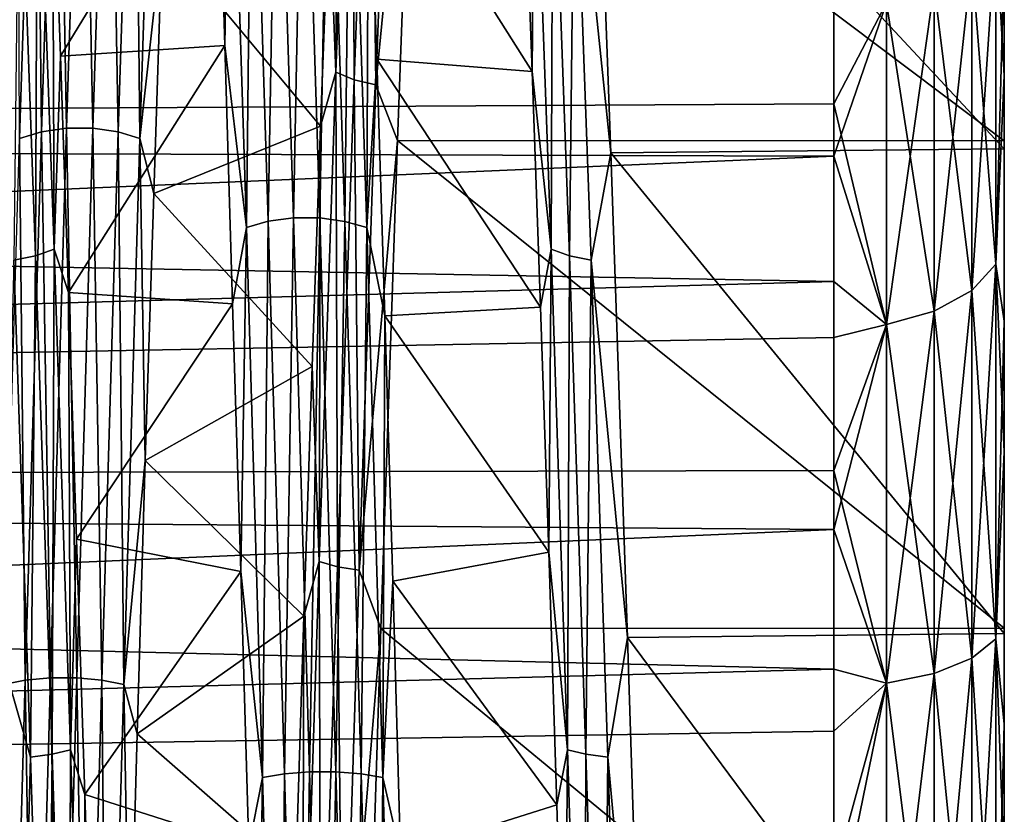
# Model space of a CAD drawing. Header units: metres. Extents: x -95 to 103, y -12 to 12.
# Tile 515 of 520: x 100.14 to 103, y 2.5 to 4.81. Entities that reach past the tile are written whole.
import ezdxf

# ---------------------------------------------------------------- set-up
doc = ezdxf.new("R2010")
doc.units = ezdxf.units.M
doc.layers.add('solid_P74500_01', color=7, linetype='CONTINUOUS')

msp = doc.modelspace()

# ---------------------------------------------------------------- linework, layer by layer
at = {"layer": 'solid_P74500_01'}
for points in [[(103, 2.761618, -7.129446), (103, 5.749772, -7.329129), (103, 6.874834, -6.285978)], [(103, 3.932675, -6.556085), (103, 2.761618, -7.129446), (103, 6.874834, -6.285978)], [(103, 4.987411, -5.79466), (103, 3.932675, -6.556085), (103, 6.874834, -6.285978)], [(103, 6.84571, 6.317889), (103, 3.552824, 6.769276), (103, 4.646253, 6.071822)], [(103, 6.84571, 6.317889), (103, 5.721198, 7.351499), (103, 3.552824, 6.769276)], [(103, 6.84571, 6.317889), (103, 4.646253, 6.071822), (103, 5.605339, 5.199309)], [(100.249756, 5.95591, -8.585842), (100.202698, 4.482612, -9.433604), (100.186554, 5.930209, -8.549007)], [(100.275932, 4.493102, -9.455454), (100.202698, 4.482612, -9.433604), (100.249756, 5.95591, -8.585842)], [(100.32299, 5.969812, -8.605711), (100.275932, 4.493102, -9.455454), (100.249756, 5.95591, -8.585842)], [(100.352493, 4.493123, -9.455375), (100.275932, 4.493102, -9.455454), (100.32299, 5.969812, -8.605711)], [(100.399559, 5.969819, -8.605629), (100.352493, 4.493123, -9.455375), (100.32299, 5.969812, -8.605711)], [(100.42569, 4.482663, -9.433385), (100.352493, 4.493123, -9.455375), (100.399559, 5.969819, -8.605629)], [(100.472755, 5.955925, -8.585618), (100.42569, 4.482663, -9.433385), (100.399559, 5.969819, -8.605629)], [(100.488823, 4.463279, -9.392788), (100.42569, 4.482663, -9.433385), (100.472755, 5.955925, -8.585618)], [(100.535881, 5.9302, -8.548685), (100.488823, 4.463279, -9.392788), (100.472755, 5.955925, -8.585618)], [(100.186554, 5.930209, -8.549007), (100.139496, 4.463236, -9.393106), (100.133942, 5.69475, -8.634665)], [(100.202698, 4.482612, -9.433604), (100.139496, 4.463236, -9.393106), (100.186554, 5.930209, -8.549007)], [(100.535881, 5.9302, -8.548685), (100.553352, 5.051435, -9.024292), (100.488823, 4.463279, -9.392788)], [(101.105721, 5.944358, -7.279258), (101.057602, 4.655171, -8.161934), (101.0625, 5.796693, -7.463127)], [(101.111008, 4.633238, -8.123465), (101.057602, 4.655171, -8.161934), (101.105721, 5.944358, -7.279258)], [(101.159134, 5.916349, -7.244947), (101.111008, 4.633238, -8.123465), (101.105721, 5.944358, -7.279258)], [(101.159134, 5.916349, -7.244947), (101.174263, 4.619054, -8.098678), (101.111008, 4.633238, -8.123465)], [(101.159134, 5.916349, -7.244947), (101.222382, 5.898251, -7.222849), (101.174263, 4.619054, -8.098678)], [(101.174263, 4.619054, -8.098678), (101.222382, 5.898251, -7.222849), (101.284996, 5.747993, -7.330697)], [(101.057602, 4.655171, -8.161934), (101.038544, 5.165126, -7.913168), (101.0625, 5.796693, -7.463127)], [(101.284996, 5.747993, -7.330697), (103, 5.749772, -7.329129), (103, 4.456167, -8.180186)], [(103, 0.219798, -7.642032), (103, 4.456167, -8.180186), (103, 5.749772, -7.329129)], [(103, 1.510144, -7.494737), (103, 0.219798, -7.642032), (103, 5.749772, -7.329129)], [(103, 2.761618, -7.129446), (103, 1.510144, -7.494737), (103, 5.749772, -7.329129)], [(100.887711, 5.727436, 8.761383), (100.814476, 5.714269, 8.741036), (100.861534, 4.222512, 9.557256)], [(100.934769, 4.232206, 9.579481), (100.887711, 5.727436, 8.761383), (100.861534, 4.222512, 9.557256)], [(100.964279, 5.727357, 8.761358), (100.887711, 5.727436, 8.761383), (100.934769, 4.232206, 9.579481)], [(101.011337, 4.232133, 9.579444), (100.964279, 5.727357, 8.761358), (100.934769, 4.232206, 9.579481)], [(101.037476, 5.714056, 8.740966), (100.964279, 5.727357, 8.761358), (101.011337, 4.232133, 9.579444)], [(101.174263, 4.619054, -8.098678), (101.284996, 5.747993, -7.330697), (101.237, 4.457392, -8.179865)], [(101.237, 4.457392, -8.179865), (101.284996, 5.747993, -7.330697), (103, 4.456167, -8.180186)], [(101.809509, 5.710539, 7.35991), (103, 4.433045, 8.192776), (103, 5.721198, 7.351499)], [(103, 5.721198, 7.351499), (103, 1.07777, 7.568929), (103, 2.350504, 7.275324)], [(103, 5.721198, 7.351499), (103, 4.433045, 8.192776), (103, 1.07777, 7.568929)], [(103, 5.721198, 7.351499), (103, 2.350504, 7.275324), (103, 3.552824, 6.769276)], [(100.814476, 5.714269, 8.741036), (100.751274, 5.689833, 8.703382), (100.798332, 4.204502, 9.516113)], [(100.861534, 4.222512, 9.557256), (100.814476, 5.714269, 8.741036), (100.798332, 4.204502, 9.516113)], [(101.084534, 4.222313, 9.557152), (101.037476, 5.714056, 8.740966), (101.011337, 4.232133, 9.579444)], [(101.100601, 5.689539, 8.703252), (101.037476, 5.714056, 8.740966), (101.084534, 4.222313, 9.557152)], [(101.751717, 5.438557, 7.567218), (101.857201, 4.421418, 8.199366), (101.809509, 5.710539, 7.35991)], [(101.809509, 5.710539, 7.35991), (101.857201, 4.421418, 8.199366), (103, 4.433045, 8.192776)], [(100.751274, 5.689833, 8.703382), (100.713966, 5.451748, 8.787917), (100.735764, 4.732752, 9.195434)], [(100.798332, 4.204502, 9.516113), (100.751274, 5.689833, 8.703382), (100.735764, 4.732752, 9.195434)], [(101.147659, 4.204232, 9.515938), (101.100601, 5.689539, 8.703252), (101.084534, 4.222313, 9.557152)], [(101.147659, 4.204232, 9.515938), (101.152756, 5.40963, 8.813982), (101.100601, 5.689539, 8.703252)], [(103, 5.605339, 5.199309), (103, 4.646253, 6.071822), (102.9758, 5.074178, 5.512027)], [(100.137772, 5.455303, 7.590427), (100.18589, 4.122044, 8.39467), (100.191154, 5.481222, 7.62634)], [(100.18589, 4.122044, 8.39467), (100.239273, 4.141654, 8.434406), (100.191154, 5.481222, 7.62634)], [(100.191154, 5.481222, 7.62634), (100.239273, 4.141654, 8.434406), (100.235306, 5.35535, 7.783413)], [(101.635056, 5.481026, 7.626353), (101.604301, 5.311806, 7.813211), (101.628868, 4.657546, 8.220307)], [(101.683182, 4.141459, 8.434387), (101.635056, 5.481026, 7.626353), (101.628868, 4.657546, 8.220307)], [(101.688469, 5.455182, 7.590421), (101.635056, 5.481026, 7.626353), (101.683182, 4.141459, 8.434387)], [(100.137772, 5.455303, 7.590427), (100.122658, 4.109409, 8.36902), (100.18589, 4.122044, 8.39467)], [(100.713966, 5.451748, 8.787917), (100.235306, 5.35535, 7.783413), (100.257904, 4.70196, 8.194974)], [(100.735764, 4.732752, 9.195434), (100.713966, 5.451748, 8.787917), (100.257904, 4.70196, 8.194974)], [(101.736588, 4.121925, 8.394644), (101.688469, 5.455182, 7.590421), (101.683182, 4.141459, 8.434387)], [(101.736588, 4.121925, 8.394644), (101.751717, 5.438557, 7.567218), (101.688469, 5.455182, 7.590421)], [(101.736588, 4.121925, 8.394644), (101.799835, 4.109375, 8.368991), (101.751717, 5.438557, 7.567218)], [(101.751717, 5.438557, 7.567218), (101.799835, 4.109375, 8.368991), (101.857201, 4.421418, 8.199366)], [(101.147659, 4.204232, 9.515938), (101.176971, 4.693406, 9.215635), (101.152756, 5.40963, 8.813982)], [(101.152756, 5.40963, 8.813982), (101.628868, 4.657546, 8.220307), (101.604301, 5.311806, 7.813211)], [(101.152756, 5.40963, 8.813982), (101.176971, 4.693406, 9.215635), (101.628868, 4.657546, 8.220307)], [(102.504364, 5.351635, -4.735047), (81, 5.326975, -4.475948), (81, 4.47598, -5.327133)], [(102.504364, 5.351635, -4.735047), (81, 4.47598, -5.327133), (102.504364, 4.901572, -5.199543)], [(100.239273, 4.141654, 8.434406), (100.257904, 4.70196, 8.194974), (100.235306, 5.35535, 7.783413)], [(102.504364, 5.042274, 5.063215), (81, 4.443614, 5.353961), (81, 5.30519, 4.501647)], [(100.553352, 5.051435, -9.024292), (101.038544, 5.165126, -7.913168), (101.013855, 4.498309, -8.309861)], [(101.057602, 4.655171, -8.161934), (101.013855, 4.498309, -8.309861), (101.038544, 5.165126, -7.913168)], [(102.905441, 4.980085, 5.409815), (102.9758, 5.074178, 5.512027), (102.9758, 4.097723, 6.272032)], [(102.905441, 4.021737, -6.155727), (102.9758, 4.097723, -6.272032), (102.9758, 5.074178, -5.512027)], [(102.905441, 4.021737, -6.155727), (102.9758, 5.074178, -5.512027), (102.905441, 4.980085, -5.409815)], [(103, 4.646253, 6.071822), (102.9758, 4.097723, 6.272032), (102.9758, 5.074178, 5.512027)], [(102.9758, 5.074178, -5.512027), (102.9758, 4.097723, -6.272032), (103, 4.987411, -5.79466)], [(102.504364, 5.042274, 5.063215), (102.504364, 4.563806, 5.498394), (81, 4.443614, 5.353961)], [(100.488823, 4.463279, -9.392788), (100.553352, 5.051435, -9.024292), (100.52887, 4.302994, -9.403375)], [(100.52887, 4.302994, -9.403375), (100.553352, 5.051435, -9.024292), (101.013855, 4.498309, -8.309861)], [(102.657379, 4.856833, 5.275928), (102.504364, 4.563806, 5.498394), (102.504364, 5.042274, 5.063215)], [(102.795753, 4.905216, 5.328485), (102.905441, 4.980085, 5.409815), (102.905441, 4.021737, 6.155727)], [(102.905441, 4.980085, -5.409815), (102.795753, 4.905216, -5.328485), (102.795753, 3.961276, -6.063184)], [(102.905441, 4.021737, -6.155727), (102.905441, 4.980085, -5.409815), (102.795753, 3.961276, -6.063184)], [(102.905441, 4.021737, 6.155727), (102.905441, 4.980085, 5.409815), (102.9758, 4.097723, 6.272032)], [(102.9758, 4.097723, -6.272032), (103, 3.932675, -6.556085), (103, 4.987411, -5.79466)], [(102.504364, 4.901572, -5.199543), (81, 4.47598, -5.327133), (102.504364, 4.411354, -5.621443)], [(102.657379, 4.856833, -5.275928), (102.504364, 4.901572, -5.199543), (102.504364, 4.411354, -5.621443)], [(102.657379, 4.856833, 5.275928), (102.795753, 4.905216, 5.328485), (102.795753, 3.961276, 6.063184)], [(102.795753, 4.905216, -5.328485), (102.657379, 4.856833, -5.275928), (102.657379, 3.922204, -6.003379)], [(102.795753, 3.961276, -6.063184), (102.795753, 4.905216, -5.328485), (102.657379, 3.922204, -6.003379)], [(102.795753, 3.961276, 6.063184), (102.795753, 4.905216, 5.328485), (102.905441, 4.021737, 6.155727)], [(102.657379, 3.922204, 6.003379), (102.504364, 4.563806, 5.498394), (102.657379, 4.856833, 5.275928)], [(102.657379, 3.922204, -6.003379), (102.657379, 4.856833, -5.275928), (102.504364, 4.411354, -5.621443)], [(102.657379, 3.922204, 6.003379), (102.657379, 4.856833, 5.275928), (102.795753, 3.961276, 6.063184)], [(100.735764, 4.732752, 9.195434), (100.257904, 4.70196, 8.194974), (100.280975, 4.015642, 8.553743)], [(100.758133, 3.983027, 9.545141), (100.735764, 4.732752, 9.195434), (100.280975, 4.015642, 8.553743)], [(100.798332, 4.204502, 9.516113), (100.735764, 4.732752, 9.195434), (100.758133, 3.983027, 9.545141)], [(100.239273, 4.141654, 8.434406), (100.280975, 4.015642, 8.553743), (100.257904, 4.70196, 8.194974)], [(101.147659, 4.204232, 9.515938), (101.200661, 3.948027, 9.559665), (101.176971, 4.693406, 9.215635)], [(101.176971, 4.693406, 9.215635), (101.65303, 3.972881, 8.573674), (101.628868, 4.657546, 8.220307)], [(101.176971, 4.693406, 9.215635), (101.200661, 3.948027, 9.559665), (101.65303, 3.972881, 8.573674)], [(101.057602, 4.655171, -8.161934), (101.009476, 3.234459, -8.817021), (101.013855, 4.498309, -8.309861)], [(101.062889, 3.219221, -8.775466), (101.009476, 3.234459, -8.817021), (101.057602, 4.655171, -8.161934)], [(101.111008, 4.633238, -8.123465), (101.062889, 3.219221, -8.775466), (101.057602, 4.655171, -8.161934)], [(101.683182, 4.141459, 8.434387), (101.628868, 4.657546, 8.220307), (101.65303, 3.972881, 8.573674)], [(103, 4.646253, 6.071822), (103, 3.552824, 6.769276), (102.9758, 4.097723, 6.272032)], [(101.111008, 4.633238, -8.123465), (101.126137, 3.209352, -8.748682), (101.062889, 3.219221, -8.775466)], [(101.111008, 4.633238, -8.123465), (101.174263, 4.619054, -8.098678), (101.126137, 3.209352, -8.748682)], [(101.126137, 3.209352, -8.748682), (101.174263, 4.619054, -8.098678), (101.237, 4.457392, -8.179865)], [(102.504364, 4.563806, 5.498394), (102.504364, 4.047949, 5.888529), (81, 4.443614, 5.353961)], [(102.657379, 3.922204, 6.003379), (102.504364, 4.047949, 5.888529), (102.504364, 4.563806, 5.498394)], [(100.275932, 4.493102, -9.455454), (100.228874, 2.896572, -10.056692), (100.202698, 4.482612, -9.433604)], [(100.305435, 2.896605, -10.056617), (100.228874, 2.896572, -10.056692), (100.275932, 4.493102, -9.455454)], [(100.352493, 4.493123, -9.455375), (100.305435, 2.896605, -10.056617), (100.275932, 4.493102, -9.455454)], [(100.378632, 2.88986, -10.033228), (100.305435, 2.896605, -10.056617), (100.352493, 4.493123, -9.455375)], [(100.42569, 4.482663, -9.433385), (100.378632, 2.88986, -10.033228), (100.352493, 4.493123, -9.455375)], [(100.52887, 4.302994, -9.403375), (101.013855, 4.498309, -8.309861), (100.989281, 3.800288, -8.650455)], [(101.009476, 3.234459, -8.817021), (100.989281, 3.800288, -8.650455), (101.013855, 4.498309, -8.309861)], [(102.504364, 4.411354, -5.621443), (81, 4.47598, -5.327133), (81, 3.490348, -6.018475)], [(100.15564, 2.889774, -10.033436), (100.092438, 2.877239, -9.990341), (100.139496, 4.463236, -9.393106)], [(100.202698, 4.482612, -9.433604), (100.15564, 2.889774, -10.033436), (100.139496, 4.463236, -9.393106)], [(100.228874, 2.896572, -10.056692), (100.15564, 2.889774, -10.033436), (100.202698, 4.482612, -9.433604)], [(100.441765, 2.877334, -9.990033), (100.378632, 2.88986, -10.033228), (100.42569, 4.482663, -9.433385)], [(100.488823, 4.463279, -9.392788), (100.441765, 2.877334, -9.990033), (100.42569, 4.482663, -9.433385)], [(100.488823, 4.463279, -9.392788), (100.504456, 3.528099, -9.720644), (100.441765, 2.877334, -9.990033)], [(100.488823, 4.463279, -9.392788), (100.52887, 4.302994, -9.403375), (100.504456, 3.528099, -9.720644)], [(102.504364, 4.047949, 5.888529), (81, 3.450535, 6.041576), (81, 4.443614, 5.353961)], [(101.126137, 3.209352, -8.748682), (101.237, 4.457392, -8.179865), (101.188927, 3.039379, -8.80572)], [(101.188927, 3.039379, -8.80572), (101.237, 4.457392, -8.179865), (103, 3.040247, -8.804617)], [(101.237, 4.457392, -8.179865), (103, 4.456167, -8.180186), (103, 3.040247, -8.804617)], [(103, -4.433045, -8.192776), (103, 3.040247, -8.804617), (103, 4.456167, -8.180186)], [(103, 0.219798, -7.642032), (103, -4.433045, -8.192776), (103, 4.456167, -8.180186)], [(102.504364, 4.411354, -5.621443), (81, 3.490348, -6.018475), (102.504364, 3.884996, -5.997289)], [(101.799835, 4.109375, 8.368991), (101.904907, 3.013227, 8.814704), (101.857201, 4.421418, 8.199366)], [(101.857201, 4.421418, 8.199366), (103, 3.025528, 8.809835), (103, 4.433045, 8.192776)], [(101.857201, 4.421418, 8.199366), (101.904907, 3.013227, 8.814704), (103, 3.025528, 8.809835)], [(102.657379, 3.922204, -6.003379), (102.504364, 4.411354, -5.621443), (102.504364, 3.884996, -5.997289)], [(103, 4.433045, 8.192776), (103, -0.219798, 7.642032), (103, 1.07777, 7.568929)], [(103, -4.456167, 8.180186), (103, -0.219798, 7.642032), (103, 4.433045, 8.192776)], [(103, -3.040247, 8.804617), (103, 4.433045, 8.192776), (103, 3.025528, 8.809835)], [(103, -3.040247, 8.804617), (103, -4.456167, 8.180186), (103, 4.433045, 8.192776)], [(100.504456, 3.528099, -9.720644), (100.52887, 4.302994, -9.403375), (100.989281, 3.800288, -8.650455)], [(100.861534, 4.222512, 9.557256), (100.798332, 4.204502, 9.516113), (100.845398, 2.606701, 10.071365)], [(100.9086, 2.617803, 10.114882), (100.861534, 4.222512, 9.557256), (100.845398, 2.606701, 10.071365)], [(100.934769, 4.232206, 9.579481), (100.861534, 4.222512, 9.557256), (100.9086, 2.617803, 10.114882)], [(100.981834, 2.623766, 10.138383), (100.934769, 4.232206, 9.579481), (100.9086, 2.617803, 10.114882)], [(101.011337, 4.232133, 9.579444), (100.934769, 4.232206, 9.579481), (100.981834, 2.623766, 10.138383)], [(101.058395, 2.6237, 10.138334), (101.011337, 4.232133, 9.579444), (100.981834, 2.623766, 10.138383)], [(101.084534, 4.222313, 9.557152), (101.011337, 4.232133, 9.579444), (101.058395, 2.6237, 10.138334)], [(101.131592, 2.617624, 10.114745), (101.084534, 4.222313, 9.557152), (101.058395, 2.6237, 10.138334)], [(101.147659, 4.204232, 9.515938), (101.084534, 4.222313, 9.557152), (101.131592, 2.617624, 10.114745)], [(100.798332, 4.204502, 9.516113), (100.758133, 3.983027, 9.545141), (100.781555, 3.20559, 9.834486)], [(100.845398, 2.606701, 10.071365), (100.798332, 4.204502, 9.516113), (100.781555, 3.20559, 9.834486)], [(101.194717, 2.606463, 10.071148), (101.147659, 4.204232, 9.515938), (101.131592, 2.617624, 10.114745)], [(101.194717, 2.606463, 10.071148), (101.200661, 3.948027, 9.559665), (101.147659, 4.204232, 9.515938)], [(100.18589, 4.122044, 8.39467), (100.122658, 4.109409, 8.36902), (100.170784, 2.666427, 8.935789)], [(100.18589, 4.122044, 8.39467), (100.170784, 2.666427, 8.935789), (100.234016, 2.674639, 8.963182)], [(100.18589, 4.122044, 8.39467), (100.234016, 2.674639, 8.963182), (100.239273, 4.141654, 8.434406)], [(100.234016, 2.674639, 8.963182), (100.287392, 2.687397, 9.005626), (100.239273, 4.141654, 8.434406)], [(100.239273, 4.141654, 8.434406), (100.287392, 2.687397, 9.005626), (100.280975, 4.015642, 8.553743)], [(101.683182, 4.141459, 8.434387), (101.65303, 3.972881, 8.573674), (101.67675, 3.261297, 8.870077)], [(101.7313, 2.687208, 9.005573), (101.683182, 4.141459, 8.434387), (101.67675, 3.261297, 8.870077)], [(101.736588, 4.121925, 8.394644), (101.683182, 4.141459, 8.434387), (101.7313, 2.687208, 9.005573)], [(101.784714, 2.674526, 8.963137), (101.736588, 4.121925, 8.394644), (101.7313, 2.687208, 9.005573)], [(101.784714, 2.674526, 8.963137), (101.799835, 4.109375, 8.368991), (101.736588, 4.121925, 8.394644)], [(100.170784, 2.666427, 8.935789), (100.122658, 4.109409, 8.36902), (100.093414, 2.936603, 8.840438)], [(101.784714, 2.674526, 8.963137), (101.847961, 2.666399, 8.935754), (101.799835, 4.109375, 8.368991)], [(101.799835, 4.109375, 8.368991), (101.847961, 2.666399, 8.935754), (101.904907, 3.013227, 8.814704)], [(102.905441, 4.021737, 6.155727), (102.9758, 4.097723, 6.272032), (102.9758, 3.009493, 6.860953)], [(102.905441, 2.953686, -6.733727), (102.9758, 3.009493, -6.860953), (102.9758, 4.097723, -6.272032)], [(102.905441, 2.953686, -6.733727), (102.9758, 4.097723, -6.272032), (102.905441, 4.021737, -6.155727)], [(103, 3.552824, 6.769276), (102.9758, 3.009493, 6.860953), (102.9758, 4.097723, 6.272032)], [(102.9758, 4.097723, -6.272032), (102.9758, 3.009493, -6.860953), (103, 3.932675, -6.556085)], [(102.504364, 4.047949, 5.888529), (102.504364, 3.49893, 6.230422), (81, 3.450535, 6.041576)], [(102.657379, 3.922204, 6.003379), (102.504364, 3.49893, 6.230422), (102.504364, 4.047949, 5.888529)], [(100.287392, 2.687397, 9.005626), (100.304588, 3.29887, 8.856186), (100.280975, 4.015642, 8.553743)], [(100.758133, 3.983027, 9.545141), (100.280975, 4.015642, 8.553743), (100.304588, 3.29887, 8.856186)], [(102.795753, 3.961276, 6.063184), (102.905441, 4.021737, 6.155727), (102.905441, 2.953686, 6.733727)], [(102.905441, 4.021737, -6.155727), (102.795753, 3.961276, -6.063184), (102.795753, 2.909282, -6.632494)], [(102.905441, 2.953686, -6.733727), (102.905441, 4.021737, -6.155727), (102.795753, 2.909282, -6.632494)], [(102.905441, 2.953686, 6.733727), (102.905441, 4.021737, 6.155727), (102.9758, 3.009493, 6.860953)], [(100.781555, 3.20559, 9.834486), (100.758133, 3.983027, 9.545141), (100.304588, 3.29887, 8.856186)], [(101.194717, 2.606463, 10.071148), (101.223381, 3.176878, 9.843742), (101.200661, 3.948027, 9.559665)], [(101.200661, 3.948027, 9.559665), (101.67675, 3.261297, 8.870077), (101.65303, 3.972881, 8.573674)], [(101.200661, 3.948027, 9.559665), (101.223381, 3.176878, 9.843742), (101.67675, 3.261297, 8.870077)], [(102.657379, 3.922204, 6.003379), (102.795753, 3.961276, 6.063184), (102.795753, 2.909282, 6.632494)], [(102.795753, 3.961276, -6.063184), (102.657379, 3.922204, -6.003379), (102.657379, 2.880586, -6.567074)], [(102.795753, 2.909282, -6.632494), (102.795753, 3.961276, -6.063184), (102.657379, 2.880586, -6.567074)], [(102.795753, 2.909282, 6.632494), (102.795753, 3.961276, 6.063184), (102.905441, 2.953686, 6.733727)], [(102.657379, 2.880586, 6.567074), (102.504364, 3.49893, 6.230422), (102.657379, 3.922204, 6.003379)], [(102.657379, 3.922204, -6.003379), (102.504364, 3.884996, -5.997289), (102.504364, 3.326811, -6.324002)], [(102.657379, 2.880586, -6.567074), (102.657379, 3.922204, -6.003379), (102.504364, 3.326811, -6.324002)], [(102.657379, 2.880586, 6.567074), (102.657379, 3.922204, 6.003379), (102.795753, 2.909282, 6.632494)], [(102.9758, 3.009493, -6.860953), (103, 2.761618, -7.129446), (103, 3.932675, -6.556085)], [(102.504364, 3.884996, -5.997289), (81, 3.490348, -6.018475), (102.504364, 3.326811, -6.324002)], [(100.504456, 3.528099, -9.720644), (100.989281, 3.800288, -8.650455), (100.965195, 3.075611, -8.932774)], [(101.009476, 3.234459, -8.817021), (100.965195, 3.075611, -8.932774), (100.989281, 3.800288, -8.650455)], [(103, 3.552824, 6.769276), (103, 2.350504, 7.275324), (102.9758, 3.009493, 6.860953)], [(100.441765, 2.877334, -9.990033), (100.504456, 3.528099, -9.720644), (100.481049, 2.73417, -9.97283)], [(100.481049, 2.73417, -9.97283), (100.504456, 3.528099, -9.720644), (100.965195, 3.075611, -8.932774)], [(102.504364, 3.49893, 6.230422), (102.504364, 2.921246, 6.521272), (81, 3.450535, 6.041576)], [(102.504364, 3.326811, -6.324002), (81, 3.490348, -6.018475), (81, 2.393903, -6.533173)], [(102.657379, 2.880586, 6.567074), (102.504364, 2.921246, 6.521272), (102.504364, 3.49893, 6.230422)], [(102.504364, 2.921246, 6.521272), (81, 2.351061, 6.548736), (81, 3.450535, 6.041576)], [(102.504364, 3.326811, -6.324002), (81, 2.393903, -6.533173), (102.504364, 2.74137, -6.598906)], [(102.657379, 2.880586, -6.567074), (102.504364, 3.326811, -6.324002), (102.504364, 2.74137, -6.598906)], [(100.287392, 2.687397, 9.005626), (100.328514, 2.557934, 9.097248), (100.304588, 3.29887, 8.856186)], [(100.781555, 3.20559, 9.834486), (100.304588, 3.29887, 8.856186), (100.328514, 2.557934, 9.097248)], [(101.223381, 3.176878, 9.843742), (101.700195, 2.527422, 9.105786), (101.67675, 3.261297, 8.870077)], [(101.7313, 2.687208, 9.005573), (101.67675, 3.261297, 8.870077), (101.700195, 2.527422, 9.105786)], [(101.009476, 3.234459, -8.817021), (100.961357, 1.7249, -9.232203), (100.965195, 3.075611, -8.932774)], [(101.014771, 1.716776, -9.188692), (100.961357, 1.7249, -9.232203), (101.009476, 3.234459, -8.817021)], [(101.062889, 3.219221, -8.775466), (101.014771, 1.716776, -9.188692), (101.009476, 3.234459, -8.817021)], [(100.80545, 2.405705, 10.059486), (100.781555, 3.20559, 9.834486), (100.328514, 2.557934, 9.097248)], [(100.845398, 2.606701, 10.071365), (100.781555, 3.20559, 9.834486), (100.80545, 2.405705, 10.059486)], [(101.062889, 3.219221, -8.775466), (101.078018, 1.711493, -9.160641), (101.014771, 1.716776, -9.188692)], [(101.062889, 3.219221, -8.775466), (101.126137, 3.209352, -8.748682), (101.078018, 1.711493, -9.160641)], [(101.078018, 1.711493, -9.160641), (101.126137, 3.209352, -8.748682), (101.188927, 3.039379, -8.80572)], [(101.194717, 2.606463, 10.071148), (101.245667, 2.38455, 10.064513), (101.223381, 3.176878, 9.843742)], [(101.223381, 3.176878, 9.843742), (101.245667, 2.38455, 10.064513), (101.700195, 2.527422, 9.105786)], [(100.481049, 2.73417, -9.97283), (100.965195, 3.075611, -8.932774), (100.941353, 2.330082, -9.155538)], [(100.961357, 1.7249, -9.232203), (100.941353, 2.330082, -9.155538), (100.965195, 3.075611, -8.932774)], [(101.078018, 1.711493, -9.160641), (101.188927, 3.039379, -8.80572), (101.1409, 1.538123, -9.187639)], [(101.1409, 1.538123, -9.187639), (101.188927, 3.039379, -8.80572), (103, 1.544359, -9.186528)], [(101.188927, 3.039379, -8.80572), (103, 3.040247, -8.804617), (103, 1.544359, -9.186528)], [(103, -3.025528, -8.809835), (103, 1.544359, -9.186528), (103, 3.040247, -8.804617)], [(103, -4.433045, -8.192776), (103, -3.025528, -8.809835), (103, 3.040247, -8.804617)], [(101.847961, 2.666399, 8.935754), (101.952522, 1.525756, 9.189701), (101.904907, 3.013227, 8.814704)], [(101.904907, 3.013227, 8.814704), (103, 1.538099, 9.187442), (103, 3.025528, 8.809835)], [(101.904907, 3.013227, 8.814704), (101.952522, 1.525756, 9.189701), (103, 1.538099, 9.187442)], [(102.905441, 2.953686, 6.733727), (102.9758, 3.009493, 6.860953), (102.9758, 1.839172, 7.262725)], [(102.905441, 1.805067, -7.128049), (102.9758, 1.839172, -7.262725), (102.9758, 3.009493, -6.860953)], [(102.905441, 1.805067, -7.128049), (102.9758, 3.009493, -6.860953), (102.905441, 2.953686, -6.733727)], [(103, 2.350504, 7.275324), (102.9758, 1.839172, 7.262725), (102.9758, 3.009493, 6.860953)], [(102.9758, 3.009493, -6.860953), (102.9758, 1.839172, -7.262725), (103, 2.761618, -7.129446)], [(103, -1.544359, 9.186528), (103, 3.025528, 8.809835), (103, 1.538099, 9.187442)], [(103, -1.544359, 9.186528), (103, -3.040247, 8.804617), (103, 3.025528, 8.809835)], [(102.795753, 2.909282, 6.632494), (102.905441, 2.953686, 6.733727), (102.905441, 1.805067, 7.128049)], [(102.905441, 2.953686, -6.733727), (102.795753, 2.909282, -6.632494), (102.795753, 1.77793, -7.020888)], [(102.905441, 1.805067, -7.128049), (102.905441, 2.953686, -6.733727), (102.795753, 1.77793, -7.020888)], [(102.905441, 1.805067, 7.128049), (102.905441, 2.953686, 6.733727), (102.9758, 1.839172, 7.262725)], [(102.504364, 2.921246, 6.521272), (102.504364, 2.31963, 6.758697), (81, 2.351061, 6.548736)], [(100.067467, 1.611669, 9.177732), (100.139702, 1.488364, 9.191678), (100.093414, 2.936603, 8.840438)], [(100.170784, 2.666427, 8.935789), (100.093414, 2.936603, 8.840438), (100.139702, 1.488364, 9.191678)], [(102.657379, 2.880586, 6.567074), (102.504364, 2.31963, 6.758697), (102.504364, 2.921246, 6.521272)], [(100.15564, 2.889774, -10.033436), (100.108574, 1.221844, -10.372622), (100.092438, 2.877239, -9.990341)], [(100.181808, 1.224773, -10.396681), (100.108574, 1.221844, -10.372622), (100.15564, 2.889774, -10.033436)], [(100.228874, 2.896572, -10.056692), (100.181808, 1.224773, -10.396681), (100.15564, 2.889774, -10.033436)], [(100.258377, 1.224818, -10.396612), (100.181808, 1.224773, -10.396681), (100.228874, 2.896572, -10.056692)], [(100.305435, 2.896605, -10.056617), (100.258377, 1.224818, -10.396612), (100.228874, 2.896572, -10.056692)], [(100.331573, 1.221962, -10.37243), (100.258377, 1.224818, -10.396612), (100.305435, 2.896605, -10.056617)], [(100.378632, 2.88986, -10.033228), (100.331573, 1.221962, -10.37243), (100.305435, 2.896605, -10.056617)], [(100.394699, 1.216621, -10.327762), (100.331573, 1.221962, -10.37243), (100.378632, 2.88986, -10.033228)], [(100.441765, 2.877334, -9.990033), (100.394699, 1.216621, -10.327762), (100.378632, 2.88986, -10.033228)], [(102.657379, 2.880586, 6.567074), (102.795753, 2.909282, 6.632494), (102.795753, 1.77793, 7.020888)], [(102.795753, 2.909282, -6.632494), (102.657379, 2.880586, -6.567074), (102.657379, 1.760394, -6.951637)], [(102.795753, 1.77793, -7.020888), (102.795753, 2.909282, -6.632494), (102.657379, 1.760394, -6.951637)], [(102.795753, 1.77793, 7.020888), (102.795753, 2.909282, 6.632494), (102.905441, 1.805067, 7.128049)], [(100.441765, 2.877334, -9.990033), (100.458488, 1.92718, -10.159648), (100.394699, 1.216621, -10.327762)], [(100.441765, 2.877334, -9.990033), (100.481049, 2.73417, -9.97283), (100.458488, 1.92718, -10.159648)], [(102.657379, 1.760394, 6.951637), (102.504364, 2.31963, 6.758697), (102.657379, 2.880586, 6.567074)], [(102.657379, 2.880586, -6.567074), (102.504364, 2.74137, -6.598906), (102.504364, 2.133471, -6.819748)], [(102.657379, 1.760394, -6.951637), (102.657379, 2.880586, -6.567074), (102.504364, 2.133471, -6.819748)], [(102.657379, 1.760394, 6.951637), (102.657379, 2.880586, 6.567074), (102.795753, 1.77793, 7.020888)], [(102.9758, 1.839172, -7.262725), (103, 1.510144, -7.494737), (103, 2.761618, -7.129446)], [(102.504364, 2.74137, -6.598906), (81, 2.393903, -6.533173), (102.504364, 2.133471, -6.819748)], [(100.458488, 1.92718, -10.159648), (100.481049, 2.73417, -9.97283), (100.941353, 2.330082, -9.155538)], [(100.218903, 1.147081, 9.249583), (100.170784, 2.666427, 8.935789), (100.139702, 1.488364, 9.191678)], [(100.234016, 2.674639, 8.963182), (100.170784, 2.666427, 8.935789), (100.218903, 1.147081, 9.249583)], [(100.234016, 2.674639, 8.963182), (100.218903, 1.147081, 9.249583), (100.282135, 1.150634, 9.277945)], [(100.234016, 2.674639, 8.963182), (100.282135, 1.150634, 9.277945), (100.287392, 2.687397, 9.005626)], [(100.282135, 1.150634, 9.277945), (100.335518, 1.156176, 9.321895), (100.287392, 2.687397, 9.005626)], [(100.287392, 2.687397, 9.005626), (100.335518, 1.156176, 9.321895), (100.328514, 2.557934, 9.097248)], [(101.7313, 2.687208, 9.005573), (101.700195, 2.527422, 9.105786), (101.723297, 1.777128, 9.279959)], [(101.779419, 1.155998, 9.321811), (101.7313, 2.687208, 9.005573), (101.723297, 1.777128, 9.279959)], [(101.784714, 2.674526, 8.963137), (101.7313, 2.687208, 9.005573), (101.779419, 1.155998, 9.321811)], [(101.832832, 1.150531, 9.277881), (101.784714, 2.674526, 8.963137), (101.779419, 1.155998, 9.321811)], [(101.832832, 1.150531, 9.277881), (101.847961, 2.666399, 8.935754), (101.784714, 2.674526, 8.963137)], [(101.832832, 1.150531, 9.277881), (101.89608, 1.147059, 9.249544), (101.847961, 2.666399, 8.935754)], [(101.847961, 2.666399, 8.935754), (101.89608, 1.147059, 9.249544), (101.952522, 1.525756, 9.189701)], [(100.845398, 2.606701, 10.071365), (100.80545, 2.405705, 10.059486), (100.829269, 1.59096, 10.218527)], [(100.892456, 0.937364, 10.355646), (100.845398, 2.606701, 10.071365), (100.829269, 1.59096, 10.218527)], [(100.9086, 2.617803, 10.114882), (100.845398, 2.606701, 10.071365), (100.892456, 0.937364, 10.355646)], [(100.955658, 0.941253, 10.400364), (100.9086, 2.617803, 10.114882), (100.892456, 0.937364, 10.355646)], [(100.981834, 2.623766, 10.138383), (100.9086, 2.617803, 10.114882), (100.955658, 0.941253, 10.400364)], [(101.028893, 0.943321, 10.42451), (100.981834, 2.623766, 10.138383), (100.955658, 0.941253, 10.400364)], [(101.058395, 2.6237, 10.138334), (100.981834, 2.623766, 10.138383), (101.028893, 0.943321, 10.42451)], [(101.105453, 0.943263, 10.424451), (101.058395, 2.6237, 10.138334), (101.028893, 0.943321, 10.42451)], [(101.131592, 2.617624, 10.114745), (101.058395, 2.6237, 10.138334), (101.105453, 0.943263, 10.424451)], [(101.17865, 0.941098, 10.400201), (101.131592, 2.617624, 10.114745), (101.105453, 0.943263, 10.424451)], [(101.194717, 2.606463, 10.071148), (101.131592, 2.617624, 10.114745), (101.17865, 0.941098, 10.400201)], [(101.241783, 0.937165, 10.355393), (101.194717, 2.606463, 10.071148), (101.17865, 0.941098, 10.400201)], [(101.241783, 0.937165, 10.355393), (101.245667, 2.38455, 10.064513), (101.194717, 2.606463, 10.071148)], [(100.335518, 1.156176, 9.321895), (100.352745, 1.800859, 9.27534), (100.328514, 2.557934, 9.097248)], [(100.80545, 2.405705, 10.059486), (100.328514, 2.557934, 9.097248), (100.352745, 1.800859, 9.27534)], [(101.245667, 2.38455, 10.064513), (101.723297, 1.777128, 9.279959), (101.700195, 2.527422, 9.105786)]]:
    msp.add_3dface(points, dxfattribs=at)

doc.saveas('drawing.dxf')
